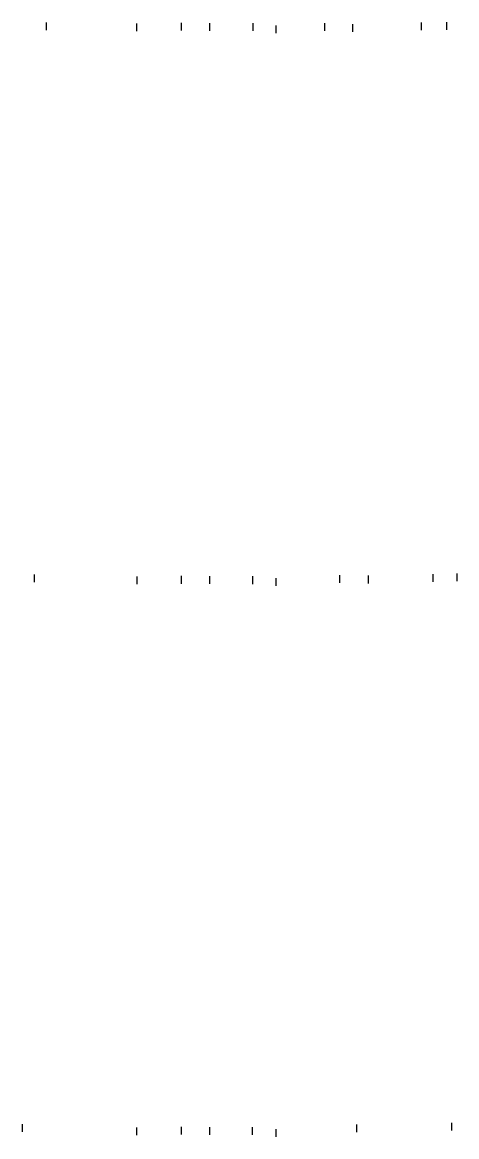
# Model space of a CAD drawing. Extents: x -4026 to 9638, y -10 to 19609.
# Drawn here: x 7193 to 7587, y 2 to 1012 of the extents above; entities that cross this region are included whole.
import ezdxf

# ---------------------------------------------------------------- set-up
doc = ezdxf.new("R2010")
doc.units = 0
doc.layers.add('RD_EX_Road', color=7, linetype='Continuous')
doc.layers.add('RD_PD_ALT1_TrvlWay', color=7, linetype='Continuous')

msp = doc.modelspace()

# ---------------------------------------------------------------- linework, layer by layer
at = {"layer": 'RD_EX_Road'}
for p, q in [((7214.5, 1012), (7214.5, 1005)), ((7296.6, 1011.2), (7296.6, 1004.2)), ((7402.1, 1011.4), (7402.1, 1004.4)), ((7467.1, 1011.6), (7467.1, 1004.6)), ((7554.9, 1012.1), (7554.9, 1005.1)), ((7577.9, 1012.3), (7577.9, 1005.3)), ((7492.6, 1010.6), (7492.6, 1003.6)), ((7203.7, 511.4), (7203.7, 504.4)), ((7296.8, 509.7), (7296.8, 502.7)), ((7401.9, 509.8), (7401.9, 502.8)), ((7480.9, 510.8), (7480.9, 503.8)), ((7507, 510.4), (7507, 503.4)), ((7565.5, 511.8), (7565.5, 504.8)), ((7587.2, 512.5), (7587.2, 505.5)), ((7192.9, 12.8), (7192.9, 5.8)), ((7496.3, 12.7), (7496.3, 5.7)), ((7582.4, 14.2), (7582.4, 7.2)), ((7296.6, 10), (7296.6, 3)), ((7401.7, 10.1), (7401.7, 3.1))]:
    msp.add_line(p, q, dxfattribs=at)
at = {"layer": 'RD_PD_ALT1_TrvlWay'}
for p, q in [((7337, 1011.8), (7337, 1004.8)), ((7363, 1011.6), (7363, 1004.6)), ((7423, 1009.3), (7423, 1002.3)), ((7337, 510.1), (7337, 503.1)), ((7363, 510), (7363, 503)), ((7423, 508.1), (7423, 501.1)), ((7337, 10.4), (7337, 3.4)), ((7363, 10.2), (7363, 3.2)), ((7423, 8.5), (7423, 1.5))]:
    msp.add_line(p, q, dxfattribs=at)

doc.saveas('drawing.dxf')
